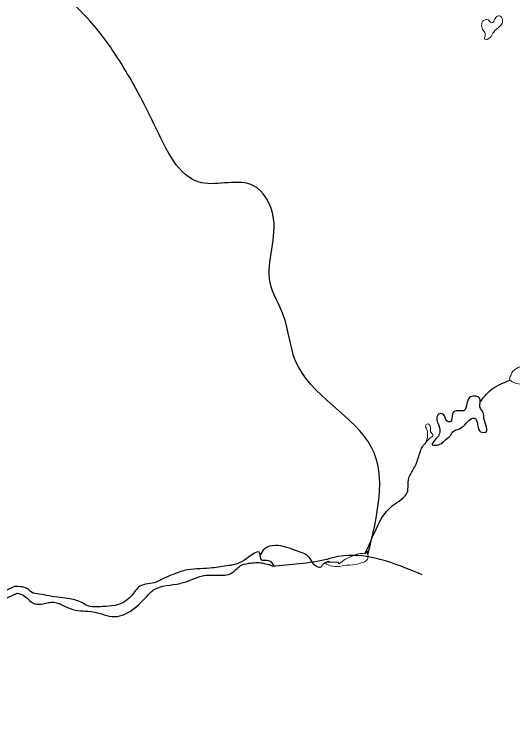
# Model space of a CAD drawing. Extents: x 553962 to 842807, y 8883888 to 9032388.
# Drawn here: x 818160 to 818842, y 9006794 to 9007764 of the extents above; entities that cross this region are included whole.
import ezdxf

# ---------------------------------------------------------------- set-up
doc = ezdxf.new("R2010")
doc.units = 0
doc.header["$LTSCALE"] = 200
doc.layers.add('4', color=7, linetype='Continuous', lineweight=25)
doc.layers.add('60', color=7, linetype='Continuous', lineweight=25)

msp = doc.modelspace()

# ---------------------------------------------------------------- linework, layer by layer
at = {"layer": '4', "lineweight": 13}
for p, q in [((818803.8, 9007734.2), (818803.8, 9007733.4)), ((818722, 9007176.5), (818723.2, 9007177.7)), ((818602.6, 9007013.8), (818604.1, 9007011.8))]:
    msp.add_line(p, q, dxfattribs=at)
at = {"layer": '4'}
for points in [[(817822.6, 9006802.9), (817955.6, 9006874.8), (818040, 9006925.1), (818159.5, 9006980.5)], [(817827.4, 9006794), (817960.6, 9006866), (818044.7, 9006916.1), (818163.8, 9006971.3)]]:
    msp.add_lwpolyline(points, dxfattribs=at)
at = {"layer": '4', "lineweight": 13}
for points in [[(818803.8, 9007733.4), (818803.9, 9007737.3), (818800.3, 9007742.9), (818799.2, 9007750), (818800.3, 9007753.6), (818807.9, 9007756.1), (818809.9, 9007754.1), (818813, 9007752), (818818.6, 9007759.2), (818823.2, 9007761.7), (818827.8, 9007756.1), (818823.7, 9007747), (818815.6, 9007739.3), (818811, 9007732.2), (818803.3, 9007729.2), (818803.8, 9007734.2)], [(818850.9, 9007281), (818845.9, 9007278.4), (818839.3, 9007270.8), (818838.3, 9007267.8), (818837.2, 9007264.8), (818843.3, 9007259.7), (818855, 9007257.7), (818860.1, 9007258.2), (818869.7, 9007255.7), (818869.7, 9007264.3), (818871.7, 9007274.4), (818879.8, 9007278.9), (818882.4, 9007281), (818885.4, 9007286), (818881.3, 9007289.6), (818875.8, 9007293.6), (818871.2, 9007298.7), (818864.6, 9007300.7), (818861.6, 9007299.2)], [(818723.2, 9007177.7), (818723.2, 9007197.5), (818722.2, 9007200.5), (818725.3, 9007203), (818729.3, 9007198), (818729.3, 9007192.4), (818731.8, 9007188.9), (818732.3, 9007186.3), (818730.8, 9007185.3), (818722, 9007176.5)], [(818604.1, 9007011.8), (818612.8, 9007017.8), (818624.9, 9007023.4), (818636.1, 9007025.9), (818642.7, 9007028), (818641.8, 9007030.2), (818643.7, 9007021.4), (818636.1, 9007013.3), (818626.9, 9007010.8), (818609.7, 9007009.2), (818595, 9007008.2), (818585.3, 9007012.3), (818602.6, 9007013.8)]]:
    msp.add_spline(points, degree=3, dxfattribs=at)
at = {"layer": '4'}
for points in [[(818797.2, 9007233.2), (818810.2, 9007248.3), (818837.6, 9007262.9)], [(818740, 9007186.3), (818742, 9007193.4), (818738.9, 9007205.1), (818737.9, 9007212.1), (818740, 9007216.2), (818746.5, 9007216.2), (818751.6, 9007207.1), (818756.7, 9007206.1), (818759.2, 9007216.7), (818766.3, 9007221.2), (818774.9, 9007221.2), (818779, 9007230.4), (818780, 9007234.9), (818784, 9007240), (818796.7, 9007238), (818796.7, 9007226.3), (818801.3, 9007218.7), (818802.3, 9007210.6), (818805.8, 9007198.5), (818805.8, 9007192.9), (818797.7, 9007192.4), (818792.7, 9007206.6), (818790.1, 9007210.6), (818776.4, 9007202.5), (818768.8, 9007196.5), (818759.7, 9007192.4), (818755.7, 9007186.3), (818752.1, 9007183.3), (818744.5, 9007176.7), (818738.4, 9007174.2), (818732.3, 9007174.2), (818740, 9007186.3)], [(818639.6, 9007025.4), (818652.8, 9007054.8), (818677.1, 9007091.2), (818697.4, 9007109.4), (818699.4, 9007128.7), (818706.5, 9007142.3), (818713.1, 9007158.5), (818720.7, 9007175.2), (818723.2, 9007177.7)], [(818512.4, 9007008.2), (818514.4, 9007010.2), (818513.9, 9007011.2), (818505.3, 9007016.3), (818498.2, 9007016.8), (818495.7, 9007025.9), (818473.9, 9007016.3), (818450.1, 9007008.7), (818427.3, 9007005.7), (818409.5, 9007004.7), (818393.3, 9007002.7), (818377.1, 9006997.1), (818364.9, 9006992), (818353.8, 9006986.5), (818331.5, 9006980.9), (818319.8, 9006967.7), (818297.5, 9006954.6), (818280.3, 9006953.1), (818258, 9006955.1), (818253, 9006958.1), (818235.7, 9006963.7), (818222.6, 9006965.7), (818207.3, 9006967.7), (818193.7, 9006970.3), (818183, 9006972.8), (818179, 9006976.3), (818159.5, 9006980.5)], [(818497, 9007024.5), (818502.8, 9007033), (818517, 9007037.1), (818543.8, 9007030.5), (818562.6, 9007020.9), (818568.7, 9007011.8), (818580.3, 9007008.2), (818581.3, 9007010.2), (818591, 9007015.3)], [(818717.7, 9006996.6), (818603.2, 9007021.4), (818587.3, 9007017.7), (818512.4, 9007008.2)], [(818163.8, 9006971.3), (818171.9, 9006968.7), (818186.1, 9006957.6), (818202.8, 9006957.6), (818209.9, 9006959.1), (818239.8, 9006949), (818267.7, 9006946), (818297.5, 9006939.4), (818310.2, 9006942.4), (818339.6, 9006965.7), (818350.2, 9006975.8), (818386.7, 9006984.9), (818402.4, 9006990), (818417.1, 9006995.1), (818436.9, 9006996.1), (818457.2, 9006999.1), (818468.8, 9007008.7), (818480.5, 9007012.3), (818498.7, 9007012.8), (818505.8, 9007011.2), (818511.4, 9007009.2), (818512.4, 9007008.2)]]:
    msp.add_spline(points, degree=3, dxfattribs=at)
at = {"layer": '60'}
msp.add_spline([(818643.6, 9007024.9), (818648.5, 9007171), (818544.6, 9007288.9), (818528.1, 9007351), (818509.7, 9007396.6), (818513.5, 9007489.7), (818487, 9007529), (818415.9, 9007533.1), (818350.7, 9007613.8), (818305.8, 9007696.6), (818263, 9007754.6), (818228.4, 9007796), (818214, 9007843.6), (818201.8, 9007892.5)], degree=3, dxfattribs=at)

doc.saveas('drawing.dxf')
